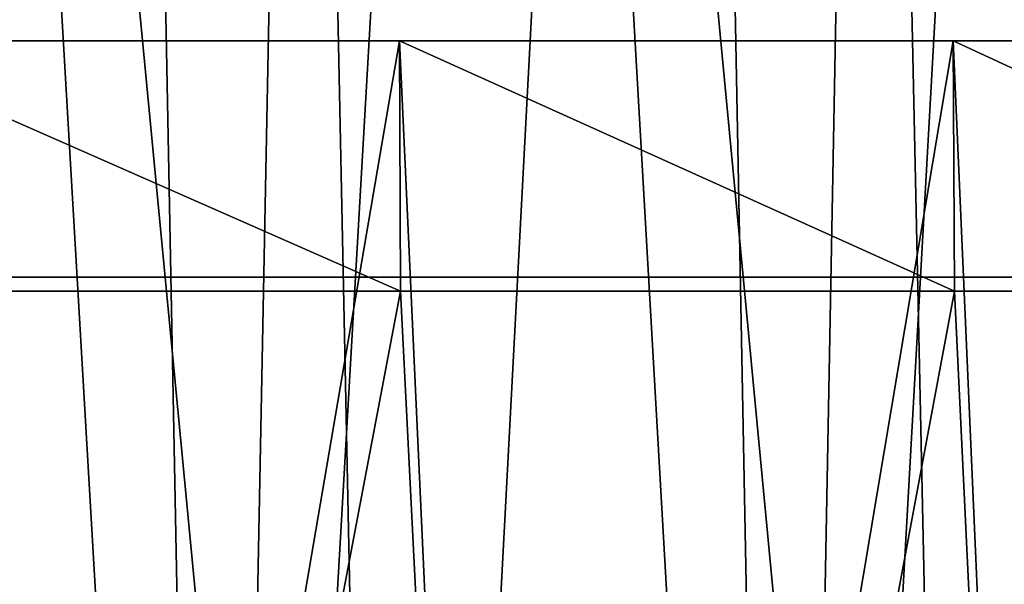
# Model space of a CAD drawing. Header units: millimetres. Extents: x -168 to 168, y -59 to 34.
# Tile 430 of 494: x 96.47 to 103.52, y -8.85 to -4.8. Entities that reach past the tile are written whole.
import ezdxf

# ---------------------------------------------------------------- set-up
doc = ezdxf.new("R2010")
doc.units = ezdxf.units.MM
doc.header["$LTSCALE"] = 33.374815
for name, color, linetype in [('11', 7, 'CONTINUOUS'), ('2', 7, 'CONTINUOUS'), ('3', 7, 'CONTINUOUS'), ('33', 7, 'CONTINUOUS'), ('34', 7, 'CONTINUOUS'), ('37', 7, 'CONTINUOUS'), ('38', 7, 'CONTINUOUS')]:
    doc.layers.add(name, color=color, linetype=linetype)

msp = doc.modelspace()

# ---------------------------------------------------------------- linework, layer by layer
at = {"layer": '11', "color": 7, "linetype": 'Continuous', "true_color": 0xf6f6f6}
for points in [[(97.8981, -6.65, 50.1153), (95.9316, -6.65, 53.784), (97.8981, -6.65, -50.1153), (97.8981, -6.65, 50.1153)], [(97.8981, -6.65, -50.1153), (95.9316, -6.65, 53.784), (95.9316, -6.65, -53.784), (97.8981, -6.65, -50.1153)], [(98.5118, -6.65, 0.188), (97.8981, -6.65, 50.1153), (98.5, -6.65), (98.5118, -6.65, 0.188)], [(98.5471, -6.65, 0.373), (97.8981, -6.65, 50.1153), (98.5118, -6.65, 0.188), (98.5471, -6.65, 0.373)], [(97.8981, -6.65, -50.1153), (99.7244, -6.65, -46.3747), (98.5, -6.65), (97.8981, -6.65, -50.1153)], [(98.6053, -6.65, 0.5522), (97.8981, -6.65, 50.1153), (98.5471, -6.65, 0.373), (98.6053, -6.65, 0.5522)], [(98.6855, -6.65, 0.7226), (97.8981, -6.65, 50.1153), (98.6053, -6.65, 0.5522), (98.6855, -6.65, 0.7226)], [(98.7865, -6.65, 0.8817), (97.8981, -6.65, 50.1153), (98.6855, -6.65, 0.7226), (98.7865, -6.65, 0.8817)], [(98.9065, -6.65, 1.0268), (97.8981, -6.65, 50.1153), (98.7865, -6.65, 0.8817), (98.9065, -6.65, 1.0268)], [(99.0439, -6.65, 1.1558), (97.8981, -6.65, 50.1153), (98.9065, -6.65, 1.0268), (99.0439, -6.65, 1.1558)], [(99.1963, -6.65, 1.2665), (97.8981, -6.65, 50.1153), (99.0439, -6.65, 1.1558), (99.1963, -6.65, 1.2665)], [(99.3613, -6.65, 1.3572), (97.8981, -6.65, 50.1153), (99.1963, -6.65, 1.2665), (99.3613, -6.65, 1.3572)], [(99.5365, -6.65, 1.4266), (97.8981, -6.65, 50.1153), (99.3613, -6.65, 1.3572), (99.5365, -6.65, 1.4266)], [(99.7189, -6.65, 1.4734), (97.8981, -6.65, 50.1153), (99.5365, -6.65, 1.4266), (99.7189, -6.65, 1.4734)], [(97.8981, -6.65, 50.1153), (97.8981, -6.65, -50.1153), (98.5, -6.65), (97.8981, -6.65, 50.1153)], [(99.7244, -6.65, 46.3747), (97.8981, -6.65, 50.1153), (99.7189, -6.65, 1.4734), (99.7244, -6.65, 46.3747)], [(98.5, -6.65), (99.7244, -6.65, -46.3747), (98.5118, -6.65, -0.188), (98.5, -6.65)], [(98.5118, -6.65, -0.188), (99.7244, -6.65, -46.3747), (98.5471, -6.65, -0.373), (98.5118, -6.65, -0.188)], [(98.5471, -6.65, -0.373), (99.7244, -6.65, -46.3747), (98.6053, -6.65, -0.5522), (98.5471, -6.65, -0.373)], [(98.6053, -6.65, -0.5522), (99.7244, -6.65, -46.3747), (98.6855, -6.65, -0.7226), (98.6053, -6.65, -0.5522)], [(98.6855, -6.65, -0.7226), (99.7244, -6.65, -46.3747), (98.7865, -6.65, -0.8817), (98.6855, -6.65, -0.7226)], [(98.7865, -6.65, -0.8817), (99.7244, -6.65, -46.3747), (98.9065, -6.65, -1.0268), (98.7865, -6.65, -0.8817)], [(98.9065, -6.65, -1.0268), (99.7244, -6.65, -46.3747), (99.0439, -6.65, -1.1558), (98.9065, -6.65, -1.0268)], [(99.0439, -6.65, -1.1558), (99.7244, -6.65, -46.3747), (99.1963, -6.65, -1.2665), (99.0439, -6.65, -1.1558)], [(99.1963, -6.65, -1.2665), (99.7244, -6.65, -46.3747), (99.3613, -6.65, -1.3572), (99.1963, -6.65, -1.2665)], [(99.3613, -6.65, -1.3572), (99.7244, -6.65, -46.3747), (99.5365, -6.65, -1.4266), (99.3613, -6.65, -1.3572)], [(99.5365, -6.65, -1.4266), (99.7244, -6.65, -46.3747), (99.7189, -6.65, -1.4734), (99.5365, -6.65, -1.4266)], [(99.9058, -6.65, 1.497), (99.7244, -6.65, 46.3747), (99.7189, -6.65, 1.4734), (99.9058, -6.65, 1.497)], [(99.7189, -6.65, -1.4734), (99.7244, -6.65, -46.3747), (99.9058, -6.65, -1.497), (99.7189, -6.65, -1.4734)], [(99.7244, -6.65, -46.3747), (101.4079, -6.65, -42.5678), (99.9058, -6.65, -1.497), (99.7244, -6.65, -46.3747)], [(100.6387, -6.65, 1.3572), (99.7244, -6.65, 46.3747), (100.4635, -6.65, 1.4266), (100.6387, -6.65, 1.3572)], [(100.8037, -6.65, 1.2665), (99.7244, -6.65, 46.3747), (100.6387, -6.65, 1.3572), (100.8037, -6.65, 1.2665)], [(100.9561, -6.65, 1.1558), (99.7244, -6.65, 46.3747), (100.8037, -6.65, 1.2665), (100.9561, -6.65, 1.1558)], [(101.0935, -6.65, 1.0268), (99.7244, -6.65, 46.3747), (100.9561, -6.65, 1.1558), (101.0935, -6.65, 1.0268)], [(101.2135, -6.65, 0.8817), (99.7244, -6.65, 46.3747), (101.0935, -6.65, 1.0268), (101.2135, -6.65, 0.8817)], [(101.3145, -6.65, 0.7226), (99.7244, -6.65, 46.3747), (101.2135, -6.65, 0.8817), (101.3145, -6.65, 0.7226)], [(101.3947, -6.65, 0.5522), (99.7244, -6.65, 46.3747), (101.3145, -6.65, 0.7226), (101.3947, -6.65, 0.5522)], [(101.4079, -6.65, 42.5678), (99.7244, -6.65, 46.3747), (101.3947, -6.65, 0.5522), (101.4079, -6.65, 42.5678)], [(100.4635, -6.65, 1.4266), (99.7244, -6.65, 46.3747), (100.2811, -6.65, 1.4734), (100.4635, -6.65, 1.4266)], [(100.0942, -6.65, 1.497), (99.7244, -6.65, 46.3747), (99.9058, -6.65, 1.497), (100.0942, -6.65, 1.497)], [(100.2811, -6.65, 1.4734), (99.7244, -6.65, 46.3747), (100.0942, -6.65, 1.497), (100.2811, -6.65, 1.4734)], [(99.9058, -6.65, -1.497), (101.4079, -6.65, -42.5678), (100.0942, -6.65, -1.497), (99.9058, -6.65, -1.497)], [(100.0942, -6.65, -1.497), (101.4079, -6.65, -42.5678), (100.2811, -6.65, -1.4734), (100.0942, -6.65, -1.497)], [(100.2811, -6.65, -1.4734), (101.4079, -6.65, -42.5678), (100.4635, -6.65, -1.4266), (100.2811, -6.65, -1.4734)], [(100.4635, -6.65, -1.4266), (101.4079, -6.65, -42.5678), (100.6387, -6.65, -1.3572), (100.4635, -6.65, -1.4266)], [(100.6387, -6.65, -1.3572), (101.4079, -6.65, -42.5678), (100.8037, -6.65, -1.2665), (100.6387, -6.65, -1.3572)], [(100.8037, -6.65, -1.2665), (101.4079, -6.65, -42.5678), (100.9561, -6.65, -1.1558), (100.8037, -6.65, -1.2665)], [(100.9561, -6.65, -1.1558), (101.4079, -6.65, -42.5678), (101.0935, -6.65, -1.0268), (100.9561, -6.65, -1.1558)], [(101.0935, -6.65, -1.0268), (101.4079, -6.65, -42.5678), (101.2135, -6.65, -0.8817), (101.0935, -6.65, -1.0268)], [(101.2135, -6.65, -0.8817), (101.4079, -6.65, -42.5678), (101.3145, -6.65, -0.7226), (101.2135, -6.65, -0.8817)], [(101.3145, -6.65, -0.7226), (101.4079, -6.65, -42.5678), (101.3947, -6.65, -0.5522), (101.3145, -6.65, -0.7226)], [(101.4529, -6.65, 0.373), (101.4079, -6.65, 42.5678), (101.3947, -6.65, 0.5522), (101.4529, -6.65, 0.373)], [(101.3947, -6.65, -0.5522), (101.4079, -6.65, -42.5678), (101.4529, -6.65, -0.373), (101.3947, -6.65, -0.5522)], [(101.4079, -6.65, -42.5678), (102.9461, -6.65, -38.6999), (101.4529, -6.65, -0.373), (101.4079, -6.65, -42.5678)], [(101.4882, -6.65, 0.188), (101.4079, -6.65, 42.5678), (101.4529, -6.65, 0.373), (101.4882, -6.65, 0.188)], [(101.5, -6.65), (101.4079, -6.65, 42.5678), (101.4882, -6.65, 0.188), (101.5, -6.65)], [(102.9461, -6.65, -38.6999), (101.4079, -6.65, 42.5678), (101.5, -6.65), (102.9461, -6.65, -38.6999)], [(102.9461, -6.65, 38.6999), (101.4079, -6.65, 42.5678), (102.9461, -6.65, -38.6999), (102.9461, -6.65, 38.6999)], [(101.4529, -6.65, -0.373), (102.9461, -6.65, -38.6999), (101.4882, -6.65, -0.188), (101.4529, -6.65, -0.373)], [(102.9461, -6.65, -38.6999), (101.5, -6.65), (101.4882, -6.65, -0.188), (102.9461, -6.65, -38.6999)], [(104.3368, -6.65, -34.7765), (102.9461, -6.65, 38.6999), (102.9461, -6.65, -38.6999), (104.3368, -6.65, -34.7765)], [(104.3368, -6.65, 34.7765), (102.9461, -6.65, 38.6999), (104.3368, -6.65, -34.7765), (104.3368, -6.65, 34.7765)]]:
    msp.add_3dface(points, dxfattribs=at)
at = {"layer": '2', "color": 7, "linetype": 'Continuous', "true_color": 0xf5f5f5}
for points in [[(95.1248, -4.9554, 130.9281), (99.1904, -4.9554, 127.8755), (96.0166, -23.5022, 130.4765), (95.1248, -4.9554, 130.9281)], [(99.1993, -6.75, -127.8885), (95.1248, -4.9554, -130.9281), (95.1334, -6.75, -130.9412), (99.1993, -6.75, -127.8885)], [(99.1904, -4.9554, -127.8755), (95.1248, -4.9554, -130.9281), (99.1993, -6.75, -127.8885), (99.1904, -4.9554, -127.8755)], [(96.0166, -23.5022, 130.4765), (99.1904, -4.9554, 127.8755), (100.0417, -23.5022, 127.4164), (96.0166, -23.5022, 130.4765)], [(99.1904, -4.9554, 127.8755), (103.1581, -4.9554, 124.6968), (100.0417, -23.5022, 127.4164), (99.1904, -4.9554, 127.8755)], [(103.1674, -6.75, -124.7094), (99.1904, -4.9554, -127.8755), (99.1993, -6.75, -127.8885), (103.1674, -6.75, -124.7094)], [(103.1581, -4.9554, -124.6968), (99.1904, -4.9554, -127.8755), (103.1674, -6.75, -124.7094), (103.1581, -4.9554, -124.6968)], [(100.0417, -23.5022, 127.4164), (103.1581, -4.9554, 124.6968), (103.9694, -23.5022, 124.2323), (100.0417, -23.5022, 127.4164)], [(107.0341, -6.75, -121.407), (103.1581, -4.9554, -124.6968), (103.1674, -6.75, -124.7094), (107.0341, -6.75, -121.407)], [(107.0241, -4.9554, -121.395), (103.1581, -4.9554, -124.6968), (107.0341, -6.75, -121.407), (107.0241, -4.9554, -121.395)], [(103.1581, -4.9554, 124.6968), (107.0241, -4.9554, 121.395), (103.9694, -23.5022, 124.2323), (103.1581, -4.9554, 124.6968)]]:
    msp.add_3dface(points, dxfattribs=at)
at = {"layer": '3', "color": 7, "linetype": 'Continuous', "true_color": 0xf5f5f5}
for points in [[(99.1993, -6.75, -127.8885), (95.1334, -6.75, -130.9412), (96.0166, -23.5022, -130.4765), (99.1993, -6.75, -127.8885)], [(100.0417, -23.5022, -127.4164), (99.1993, -6.75, -127.8885), (96.0166, -23.5022, -130.4765), (100.0417, -23.5022, -127.4164)], [(103.1674, -6.75, -124.7094), (99.1993, -6.75, -127.8885), (100.0417, -23.5022, -127.4164), (103.1674, -6.75, -124.7094)], [(103.9694, -23.5022, -124.2323), (103.1674, -6.75, -124.7094), (100.0417, -23.5022, -127.4164), (103.9694, -23.5022, -124.2323)], [(107.0341, -6.75, -121.407), (103.1674, -6.75, -124.7094), (103.9694, -23.5022, -124.2323), (107.0341, -6.75, -121.407)]]:
    msp.add_3dface(points, dxfattribs=at)
at = {"layer": '33', "color": 3, "linetype": 'Continuous'}
for points in [[(94.9177, -23.643, 138.5627), (99.1397, -23.643, 135.574), (93.8219, 31.8789, 136.9632), (94.9177, -23.643, 138.5627)], [(93.8219, 31.8789, 136.9632), (99.1397, -23.643, 135.574), (97.9952, 31.8789, 134.0089), (93.8219, 31.8789, 136.9632)], [(99.1397, -23.643, 135.574), (103.2677, -23.643, 132.4567), (97.9952, 31.8789, 134.0089), (99.1397, -23.643, 135.574)], [(97.9952, 31.8789, 134.0089), (103.2677, -23.643, 132.4567), (102.0756, 31.8789, 130.9276), (97.9952, 31.8789, 134.0089)], [(103.2677, -23.643, 132.4567), (107.2977, -23.643, 129.2137), (102.0756, 31.8789, 130.9276), (103.2677, -23.643, 132.4567)], [(102.0756, 31.8789, 130.9276), (107.2977, -23.643, 129.2137), (106.0591, 31.8789, 127.7221), (102.0756, 31.8789, 130.9276)]]:
    msp.add_3dface(points, dxfattribs=at)
at = {"layer": '34', "color": 3, "linetype": 'Continuous'}
for points in [[(97.9952, 31.8789, -134.0089), (94.9177, -23.643, -138.5627), (93.8219, 31.8789, -136.9632), (97.9952, 31.8789, -134.0089)], [(99.1397, -23.643, -135.574), (94.9177, -23.643, -138.5627), (97.9952, 31.8789, -134.0089), (99.1397, -23.643, -135.574)], [(102.0756, 31.8789, -130.9276), (99.1397, -23.643, -135.574), (97.9952, 31.8789, -134.0089), (102.0756, 31.8789, -130.9276)], [(103.2677, -23.643, -132.4567), (99.1397, -23.643, -135.574), (102.0756, 31.8789, -130.9276), (103.2677, -23.643, -132.4567)], [(106.0591, 31.8789, -127.7221), (103.2677, -23.643, -132.4567), (102.0756, 31.8789, -130.9276), (106.0591, 31.8789, -127.7221)], [(107.2977, -23.643, -129.2137), (103.2677, -23.643, -132.4567), (106.0591, 31.8789, -127.7221), (107.2977, -23.643, -129.2137)]]:
    msp.add_3dface(points, dxfattribs=at)
at = {"layer": '37', "color": 7, "linetype": 'Continuous', "true_color": 0xf5f5f5}
for points in [[(93.7164, -23.85, -136.8092), (97.885, -23.85, -133.8582), (94.7829, 29.2893, -134.3732), (93.7164, -23.85, -136.8092)], [(94.7829, 29.2893, -134.3732), (97.885, -23.85, -133.8582), (98.916, 29.2893, -131.3604), (94.7829, 29.2893, -134.3732)], [(97.885, -23.85, -133.8582), (101.9608, -23.85, -130.7804), (98.916, 29.2893, -131.3604), (97.885, -23.85, -133.8582)], [(98.916, 29.2893, -131.3604), (101.9608, -23.85, -130.7804), (102.9535, 29.2893, -128.2206), (98.916, 29.2893, -131.3604)], [(101.9608, -23.85, -130.7804), (105.9398, -23.85, -127.5784), (102.9535, 29.2893, -128.2206), (101.9608, -23.85, -130.7804)], [(102.9535, 29.2893, -128.2206), (105.9398, -23.85, -127.5784), (106.8913, 29.2893, -124.9567), (102.9535, 29.2893, -128.2206)]]:
    msp.add_3dface(points, dxfattribs=at)
at = {"layer": '38', "color": 7, "linetype": 'Continuous', "true_color": 0xf5f5f5}
for points in [[(96.8612, 29.2893, 132.8829), (93.7165, -23.85, 136.8091), (92.6817, 29.2893, 135.8309), (96.8612, 29.2893, 132.8829)], [(97.885, -23.85, 133.8582), (93.7165, -23.85, 136.8091), (96.8612, 29.2893, 132.8829), (97.885, -23.85, 133.8582)], [(100.9469, 29.2893, 129.8062), (97.885, -23.85, 133.8582), (96.8612, 29.2893, 132.8829), (100.9469, 29.2893, 129.8062)], [(101.9608, -23.85, 130.7804), (97.885, -23.85, 133.8582), (100.9469, 29.2893, 129.8062), (101.9608, -23.85, 130.7804)], [(104.9351, 29.2893, 126.604), (101.9608, -23.85, 130.7804), (100.9469, 29.2893, 129.8062), (104.9351, 29.2893, 126.604)], [(105.9398, -23.85, 127.5785), (101.9608, -23.85, 130.7804), (104.9351, 29.2893, 126.604), (105.9398, -23.85, 127.5785)]]:
    msp.add_3dface(points, dxfattribs=at)

doc.saveas('drawing.dxf')
